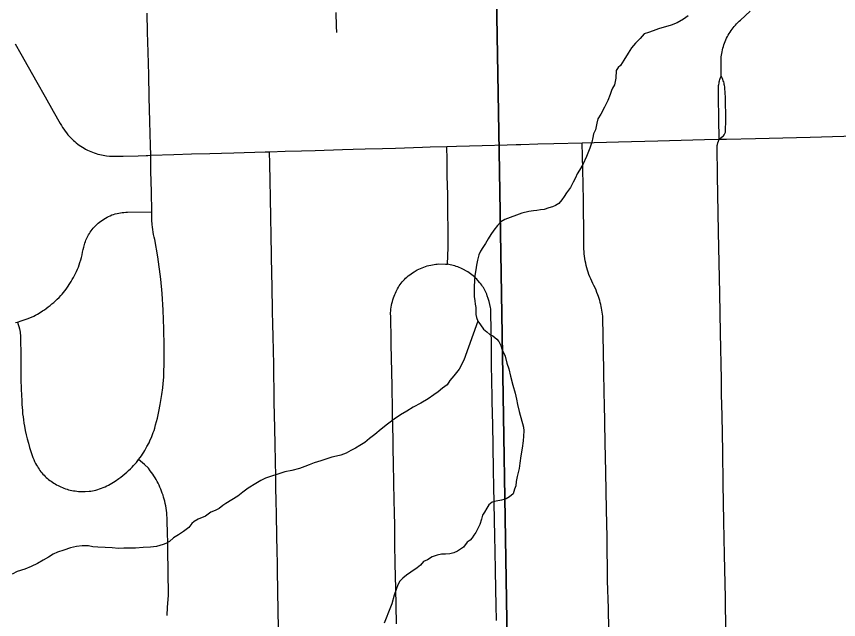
# Model space of a CAD drawing. Extents: x -59 to 82, y -3 to 49.
# Drawn here: x -12.781 to -12.142, y 29.294 to 29.762 of the extents above; entities that cross this region are included whole.
import ezdxf

# ---------------------------------------------------------------- set-up
doc = ezdxf.new("R2010")
doc.units = 0
for name, color, linetype in [('GM_X_City_Street', 7, 'Continuous'), ('GM_X_Corporation', 7, 'Continuous'), ('GM_X_County_Road', 7, 'Continuous'), ('GM_X_Minor_River', 7, 'Continuous')]:
    doc.layers.add(name, color=color, linetype=linetype)

msp = doc.modelspace()

# ---------------------------------------------------------------- linework, layer by layer
at = {"layer": 'GM_X_City_Street'}
for points in [[(-12.67619, 29.65431), (-12.67635, 29.66187), (-12.6769, 29.68064), (-12.67738, 29.69945), (-12.67774, 29.71677), (-12.67823, 29.73422), (-12.67861, 29.74985), (-12.679, 29.76465)], [(-12.53167, 29.7495), (-12.53176, 29.75445), (-12.53214, 29.76521)], [(-12.23292, 29.71569), (-12.23311, 29.72506), (-12.23299, 29.72922), (-12.23287, 29.7306), (-12.23271, 29.73197), (-12.2325, 29.73334), (-12.23225, 29.7347), (-12.23197, 29.73606), (-12.23164, 29.73741), (-12.23128, 29.73874), (-12.23087, 29.74006), (-12.23043, 29.74138), (-12.22995, 29.74267), (-12.22943, 29.74396), (-12.22883, 29.74519), (-12.22819, 29.7464), (-12.22752, 29.7476), (-12.22682, 29.74878), (-12.22608, 29.74993), (-12.22531, 29.75107), (-12.22451, 29.75218), (-12.22368, 29.75328), (-12.22281, 29.75434), (-12.22193, 29.75539), (-12.22101, 29.75641), (-12.22006, 29.75739), (-12.21908, 29.75836), (-12.21808, 29.7593), (-12.21057, 29.76607)], [(-12.23463, 29.66677), (-12.23482, 29.6826), (-12.23516, 29.69969), (-12.23505, 29.70651), (-12.23493, 29.70841), (-12.23482, 29.70934), (-12.23466, 29.71028), (-12.23447, 29.71121), (-12.23424, 29.71213), (-12.23396, 29.71304), (-12.23366, 29.71394), (-12.23292, 29.71569)], [(-12.23463, 29.66677), (-12.23296, 29.66799), (-12.23199, 29.66882), (-12.23126, 29.66949), (-12.23064, 29.67027), (-12.23013, 29.67122), (-12.22974, 29.67224), (-12.22952, 29.67324), (-12.22939, 29.68151), (-12.22962, 29.69905), (-12.23008, 29.70644), (-12.2302, 29.70748), (-12.23033, 29.70835), (-12.23054, 29.70933), (-12.23077, 29.71025), (-12.231, 29.71118), (-12.23135, 29.7121), (-12.23169, 29.71302), (-12.23204, 29.71395), (-12.23292, 29.71569)], [(-12.32, 29.26872), (-12.32064, 29.30272), (-12.32118, 29.32393), (-12.32161, 29.35788), (-12.32207, 29.37892), (-12.3226, 29.40841), (-12.3232, 29.43127), (-12.32371, 29.46192), (-12.32384, 29.4685), (-12.32423, 29.48785), (-12.32493, 29.52771), (-12.32504, 29.52927), (-12.32519, 29.53083), (-12.32537, 29.53238), (-12.3256, 29.53394), (-12.32586, 29.53548), (-12.32616, 29.53702), (-12.3265, 29.53855), (-12.32688, 29.54007), (-12.3273, 29.54158), (-12.32775, 29.54308), (-12.32824, 29.54456), (-12.32877, 29.54604), (-12.32947, 29.54783), (-12.33021, 29.54961), (-12.33098, 29.55138), (-12.33179, 29.55313), (-12.33264, 29.55485), (-12.33353, 29.55656), (-12.33437, 29.55825), (-12.33511, 29.55997), (-12.33572, 29.56169), (-12.3363, 29.56343), (-12.33684, 29.56518), (-12.33733, 29.56694), (-12.33778, 29.56872), (-12.33819, 29.57051), (-12.33856, 29.5723), (-12.33889, 29.5741), (-12.33917, 29.57591), (-12.3394, 29.57791), (-12.33948, 29.57946), (-12.33956, 29.58168), (-12.33968, 29.58564), (-12.33974, 29.5896), (-12.34004, 29.61937), (-12.34042, 29.64312), (-12.34101, 29.66388)], [(-12.22931, 29.28464), (-12.22967, 29.31065), (-12.2304, 29.34401), (-12.23084, 29.36998), (-12.23137, 29.39922), (-12.23171, 29.42409), (-12.23233, 29.4522), (-12.23262, 29.46846), (-12.23283, 29.48019), (-12.23361, 29.51653), (-12.23404, 29.54702), (-12.23497, 29.5948), (-12.23583, 29.6385), (-12.23609, 29.66093), (-12.23596, 29.66188), (-12.23581, 29.66276), (-12.23545, 29.66406), (-12.23505, 29.66536), (-12.23463, 29.66677)], [(-12.57673, 29.28261), (-12.5771, 29.29776), (-12.57741, 29.31881), (-12.57757, 29.32925), (-12.57777, 29.33792), (-12.57793, 29.34676), (-12.57811, 29.3589), (-12.57837, 29.37512), (-12.57872, 29.38645), (-12.57889, 29.39562), (-12.579, 29.40513), (-12.57919, 29.41651), (-12.57954, 29.43014), (-12.57973, 29.44218), (-12.5799, 29.45275), (-12.58015, 29.46249), (-12.58026, 29.46858), (-12.58035, 29.47299), (-12.58048, 29.48271), (-12.58062, 29.49167), (-12.58089, 29.50308), (-12.58105, 29.51333), (-12.58125, 29.52353), (-12.58147, 29.53263), (-12.58184, 29.55313), (-12.582, 29.56168), (-12.58223, 29.57637), (-12.58253, 29.59216), (-12.58282, 29.60581), (-12.58312, 29.62159), (-12.58345, 29.63453), (-12.58368, 29.64752), (-12.58392, 29.65701)], [(-12.48521, 29.29065), (-12.48557, 29.30481), (-12.48572, 29.31801), (-12.48618, 29.33714), (-12.48642, 29.35255), (-12.48652, 29.36506), (-12.48682, 29.3789), (-12.48697, 29.38461), (-12.48711, 29.39032), (-12.48723, 29.39603), (-12.48735, 29.40174), (-12.48751, 29.41372), (-12.48761, 29.4167), (-12.48776, 29.42481), (-12.48791, 29.43341), (-12.48806, 29.44394), (-12.48822, 29.452), (-12.48842, 29.46301), (-12.48853, 29.46854), (-12.48866, 29.47502), (-12.48895, 29.48628), (-12.48905, 29.49676), (-12.48918, 29.50033), (-12.48928, 29.5039), (-12.48935, 29.50747), (-12.48947, 29.51807), (-12.48954, 29.52155), (-12.48962, 29.52503), (-12.48971, 29.52851), (-12.48982, 29.53199), (-12.48969, 29.53346), (-12.48952, 29.53492), (-12.4893, 29.53638), (-12.48903, 29.53783), (-12.48873, 29.53927), (-12.48838, 29.5407), (-12.48799, 29.54212), (-12.48756, 29.54353), (-12.48708, 29.54492), (-12.48661, 29.54611), (-12.48611, 29.54728), (-12.48557, 29.54843), (-12.485, 29.54957), (-12.48438, 29.55068), (-12.48373, 29.55178), (-12.48304, 29.55285), (-12.48232, 29.5539), (-12.48157, 29.55493), (-12.48078, 29.55593), (-12.47996, 29.5569), (-12.47911, 29.55785), (-12.47812, 29.5588), (-12.47709, 29.55972), (-12.47604, 29.56061), (-12.47497, 29.56146), (-12.47387, 29.56229), (-12.47275, 29.56309), (-12.4716, 29.56385), (-12.46926, 29.56529), (-12.46799, 29.56589), (-12.4667, 29.56646), (-12.46539, 29.56699), (-12.46407, 29.56749), (-12.46273, 29.56793), (-12.46138, 29.56835), (-12.46002, 29.56872), (-12.45864, 29.56905), (-12.45726, 29.56934), (-12.45601, 29.56954), (-12.45477, 29.5697), (-12.45351, 29.56983), (-12.45225, 29.56992), (-12.4472, 29.56985), (-12.44554, 29.56967), (-12.4452, 29.58258), (-12.44498, 29.59358), (-12.44531, 29.61269), (-12.44544, 29.62355), (-12.44575, 29.63825), (-12.44593, 29.65085), (-12.44604, 29.66109)], [(-12.77976, 29.52482), (-12.77911, 29.52304), (-12.77853, 29.52124), (-12.77803, 29.51948), (-12.7778, 29.51822), (-12.77763, 29.51702), (-12.77752, 29.51581), (-12.77745, 29.5146), (-12.77718, 29.4966), (-12.77698, 29.48111), (-12.77682, 29.4722), (-12.77669, 29.46864), (-12.77644, 29.4633), (-12.77631, 29.46088), (-12.77613, 29.45846), (-12.77592, 29.45604), (-12.77567, 29.45363), (-12.77539, 29.45122), (-12.77506, 29.44882), (-12.77471, 29.44642), (-12.77431, 29.44402), (-12.7736, 29.4407), (-12.77285, 29.43739), (-12.77206, 29.43408), (-12.77121, 29.4308), (-12.77032, 29.42752), (-12.76938, 29.42425), (-12.76887, 29.42269), (-12.76832, 29.42114), (-12.76772, 29.41961), (-12.76707, 29.41809), (-12.76638, 29.41659), (-12.76566, 29.41512), (-12.76488, 29.41367), (-12.76426, 29.41262), (-12.76362, 29.41159), (-12.76294, 29.41058), (-12.76223, 29.4096), (-12.76149, 29.40863), (-12.76071, 29.40769), (-12.75991, 29.40678), (-12.75908, 29.4059), (-12.75822, 29.40504), (-12.75733, 29.40421), (-12.75642, 29.40341), (-12.75548, 29.40263), (-12.75452, 29.40189), (-12.75353, 29.40118), (-12.75253, 29.4005), (-12.75148, 29.3998), (-12.75041, 29.39913), (-12.74932, 29.3985), (-12.74821, 29.39789), (-12.74709, 29.39733), (-12.74595, 29.3968), (-12.74478, 29.3963), (-12.74361, 29.39584), (-12.74242, 29.39542), (-12.74122, 29.39504), (-12.74001, 29.39469), (-12.73879, 29.39438), (-12.73756, 29.39411), (-12.73623, 29.39387), (-12.73489, 29.39367), (-12.73354, 29.3935), (-12.73219, 29.39338), (-12.73084, 29.3933), (-12.7271, 29.39323), (-12.72407, 29.3935), (-12.72273, 29.39366), (-12.72139, 29.39386), (-12.72005, 29.3941), (-12.71873, 29.39438), (-12.71729, 29.39481), (-12.71587, 29.39529), (-12.71445, 29.3958), (-12.71305, 29.39636), (-12.71166, 29.39696), (-12.7103, 29.39759), (-12.70895, 29.39826), (-12.70763, 29.39898), (-12.70631, 29.39973), (-12.70503, 29.40051), (-12.70377, 29.40134), (-12.70094, 29.40334), (-12.69938, 29.40452), (-12.69784, 29.40574), (-12.69633, 29.40698), (-12.69485, 29.40826), (-12.6934, 29.40958), (-12.69197, 29.41092), (-12.69058, 29.41229), (-12.68946, 29.41345), (-12.68836, 29.41464), (-12.68729, 29.41586), (-12.68555, 29.41801), (-12.68429, 29.41967), (-12.68336, 29.421), (-12.68247, 29.42235), (-12.6816, 29.42372), (-12.68078, 29.42511), (-12.67991, 29.4266), (-12.67907, 29.42809), (-12.67749, 29.43115), (-12.67676, 29.4327), (-12.67538, 29.43585), (-12.67415, 29.43907), (-12.67359, 29.44069), (-12.67307, 29.44233), (-12.67234, 29.44493), (-12.67166, 29.44754), (-12.67101, 29.45016), (-12.67039, 29.45278), (-12.66981, 29.45542), (-12.66876, 29.46071), (-12.6682, 29.46397), (-12.66749, 29.46861), (-12.66677, 29.4738), (-12.66638, 29.47709), (-12.66611, 29.48192), (-12.66589, 29.48675), (-12.66573, 29.49159), (-12.6656, 29.49641), (-12.66569, 29.50614), (-12.66609, 29.51963), (-12.66658, 29.5341), (-12.66724, 29.54697), (-12.66833, 29.55802), (-12.6707, 29.57541), (-12.6731, 29.58894), (-12.67353, 29.59084), (-12.67392, 29.59274), (-12.67426, 29.59466), (-12.67457, 29.59658), (-12.67483, 29.59851), (-12.67505, 29.60044), (-12.6752, 29.60394), (-12.67528, 29.60671), (-12.67528, 29.61038), (-12.67566, 29.62579), (-12.67599, 29.64198), (-12.67619, 29.65431)], [(-12.78133, 29.52437), (-12.77976, 29.52482), (-12.77673, 29.52573), (-12.77447, 29.52648), (-12.77221, 29.52728), (-12.76997, 29.52812), (-12.76707, 29.52948), (-12.76566, 29.5302), (-12.76425, 29.53097), (-12.76286, 29.53176), (-12.76014, 29.53345), (-12.75882, 29.53435), (-12.7573, 29.53542), (-12.7558, 29.53654), (-12.75433, 29.53769), (-12.75289, 29.53888), (-12.75148, 29.5401), (-12.7501, 29.54136), (-12.74874, 29.54266), (-12.74742, 29.54398), (-12.74614, 29.54533), (-12.74501, 29.54658), (-12.74393, 29.54784), (-12.74288, 29.54915), (-12.74186, 29.55048), (-12.74089, 29.55185), (-12.73897, 29.55473), (-12.73801, 29.55625), (-12.73709, 29.55779), (-12.73622, 29.55935), (-12.73537, 29.56094), (-12.73457, 29.56254), (-12.7338, 29.56416), (-12.73308, 29.5658), (-12.7324, 29.56745), (-12.73175, 29.56913), (-12.73114, 29.57106), (-12.73056, 29.57302), (-12.73003, 29.57498), (-12.72954, 29.57695), (-12.72912, 29.57899), (-12.72865, 29.58103), (-12.72814, 29.58305), (-12.72724, 29.58617), (-12.72688, 29.58727), (-12.72648, 29.58836), (-12.72604, 29.58943), (-12.72555, 29.59048), (-12.72503, 29.59152), (-12.72447, 29.59253), (-12.72386, 29.59352), (-12.72323, 29.59449), (-12.72245, 29.59557), (-12.72163, 29.59663), (-12.72077, 29.59765), (-12.71989, 29.59865), (-12.71897, 29.59962), (-12.71801, 29.60055), (-12.71703, 29.60146), (-12.71593, 29.60232), (-12.71482, 29.60316), (-12.71367, 29.60395), (-12.7125, 29.60472), (-12.71131, 29.60544), (-12.7101, 29.60613), (-12.70886, 29.60678), (-12.70761, 29.6074), (-12.70634, 29.60797), (-12.70503, 29.60838), (-12.70371, 29.60875), (-12.70237, 29.60909), (-12.70103, 29.60937), (-12.69967, 29.60962), (-12.69831, 29.60983), (-12.69695, 29.60999), (-12.69558, 29.61012), (-12.6942, 29.61019), (-12.67528, 29.61038)], [(-12.4076, 29.29304), (-12.40783, 29.30497), (-12.40804, 29.31715), (-12.40839, 29.33237), (-12.40858, 29.34653), (-12.40889, 29.35894), (-12.40902, 29.37107), (-12.40936, 29.38476), (-12.40965, 29.39694), (-12.4098, 29.40996), (-12.41018, 29.42863), (-12.41049, 29.44501), (-12.41081, 29.46322), (-12.41094, 29.46852), (-12.41115, 29.47726), (-12.41131, 29.49336), (-12.41153, 29.50704), (-12.41182, 29.53151), (-12.41193, 29.53387), (-12.41205, 29.53505), (-12.4122, 29.53622), (-12.41262, 29.53855), (-12.41318, 29.54084), (-12.4139, 29.5431), (-12.41469, 29.5453), (-12.41512, 29.54638), (-12.41558, 29.54745), (-12.41607, 29.5485), (-12.41659, 29.54953), (-12.41715, 29.55055), (-12.41775, 29.55155), (-12.41838, 29.55253), (-12.41904, 29.55349), (-12.41973, 29.55442), (-12.42045, 29.55533), (-12.42204, 29.55718), (-12.42291, 29.55812), (-12.42382, 29.55902), (-12.42475, 29.55989), (-12.42572, 29.56073), (-12.4267, 29.56154), (-12.42773, 29.56231), (-12.42877, 29.56304), (-12.42985, 29.56374), (-12.43094, 29.56439), (-12.43314, 29.56561), (-12.43422, 29.56617), (-12.43534, 29.5667), (-12.43646, 29.56719), (-12.4376, 29.56764), (-12.43875, 29.56806), (-12.43992, 29.56844), (-12.4411, 29.56878), (-12.44229, 29.56908), (-12.44349, 29.56934), (-12.44554, 29.56967)], [(-12.66348, 29.29708), (-12.66306, 29.30353), (-12.66246, 29.31248), (-12.66255, 29.33148), (-12.66266, 29.33624), (-12.66276, 29.34226), (-12.66287, 29.3483), (-12.66298, 29.35433), (-12.66309, 29.36036), (-12.66334, 29.37108), (-12.66343, 29.37293), (-12.66357, 29.37479), (-12.66375, 29.37663), (-12.66397, 29.37848), (-12.66422, 29.38031), (-12.66452, 29.38214), (-12.66486, 29.38396), (-12.66524, 29.38578), (-12.66566, 29.38737), (-12.66613, 29.38895), (-12.66663, 29.39051), (-12.66717, 29.39207), (-12.66774, 29.39361), (-12.66835, 29.39514), (-12.669, 29.39665), (-12.66968, 29.39814), (-12.6704, 29.39962), (-12.67115, 29.40108), (-12.67195, 29.40252), (-12.67279, 29.40393), (-12.67366, 29.40532), (-12.67456, 29.40669), (-12.67551, 29.40803), (-12.67649, 29.40935), (-12.67803, 29.41128), (-12.68091, 29.4142), (-12.68555, 29.41801)]]:
    msp.add_lwpolyline(points, dxfattribs=at)
at = {"layer": 'GM_X_Corporation'}
msp.add_lwpolyline([(-13.52299, 28.54818), (-12.26933, 28.54818), (-12.27027, 28.59659), (-12.2729, 28.785), (-12.27445, 28.85071), (-12.27791, 28.91868), (-12.28038, 28.99768), (-12.28322, 29.16948), (-12.39731, 29.16675), (-12.40536, 29.65746), (-12.4237, 30.70496), (-12.43226, 31.1727), (-12.72864, 31.16365), (-12.73395, 31.43938), (-13.02009, 31.4299), (-13.03296, 31.63451), (-13.58864, 31.61196), (-13.56634, 31.07809), (-13.54667, 29.93943), (-13.53977, 29.62717)], close=True, dxfattribs=at)
msp.add_lwpolyline([(-12.43226, 31.1727), (-12.4237, 30.70496), (-12.40536, 29.65746), (-12.39731, 29.16675), (-12.28322, 29.16948), (-12.28038, 28.99768), (-12.27791, 28.91868), (-12.27445, 28.85071), (-12.2729, 28.785), (-12.27027, 28.59659), (-12.26933, 28.54818), (-9.83766, 28.54818)], dxfattribs=at)
at = {"layer": 'GM_X_County_Road'}
for points in [[(-12.78161, 29.74072), (-12.77718, 29.7331), (-12.77152, 29.72295), (-12.76465, 29.711), (-12.75826, 29.69977), (-12.75199, 29.68862), (-12.74646, 29.6789), (-12.74555, 29.67739), (-12.74461, 29.67591), (-12.74363, 29.67445), (-12.7426, 29.67303), (-12.74154, 29.67162), (-12.74045, 29.67025), (-12.73931, 29.66891), (-12.7383, 29.66786), (-12.73618, 29.66584), (-12.73508, 29.66487), (-12.73397, 29.66393), (-12.73282, 29.66303), (-12.73165, 29.66215), (-12.73046, 29.66131), (-12.72801, 29.65972), (-12.72672, 29.65901), (-12.72542, 29.65835), (-12.72409, 29.65773), (-12.72275, 29.65714), (-12.7214, 29.6566), (-12.72002, 29.6561), (-12.71863, 29.65564), (-12.71723, 29.65522), (-12.71582, 29.65484), (-12.71439, 29.65451), (-12.71315, 29.65426), (-12.71191, 29.65405), (-12.71065, 29.65387), (-12.70814, 29.65364), (-12.69762, 29.65371), (-12.68584, 29.65397), (-12.67961, 29.65419), (-12.67847, 29.65423)], [(-12.3923, 29.66264), (-12.38861, 29.66275), (-12.37538, 29.66305), (-12.36294, 29.66347), (-12.34101, 29.66388), (-12.31275, 29.66479), (-12.28216, 29.66548), (-12.24602, 29.6665), (-12.23463, 29.66677), (-12.22895, 29.66692), (-12.20619, 29.6673), (-12.16383, 29.66837), (-12.13765, 29.6692), (-12.123, 29.66964), (-12.11772, 29.66978), (-12.0993, 29.67024), (-12.06306, 29.67106), (-12.05336, 29.67127), (-12.0425, 29.67152), (-12.02256, 29.67211), (-11.99546, 29.6726), (-11.97273, 29.67304), (-11.94386, 29.6738), (-11.92145, 29.67429)], [(-12.67847, 29.65423), (-12.67619, 29.65431), (-12.65809, 29.65492), (-12.64447, 29.6553), (-12.63032, 29.65572), (-12.62111, 29.65593), (-12.61166, 29.65625), (-12.58715, 29.6569), (-12.58392, 29.65701), (-12.57184, 29.65739), (-12.55899, 29.65771), (-12.54829, 29.65802), (-12.52713, 29.65872), (-12.51887, 29.65899), (-12.50955, 29.6592), (-12.49618, 29.65958), (-12.48611, 29.65988), (-12.46502, 29.6605), (-12.45914, 29.66073), (-12.44604, 29.66109), (-12.43867, 29.66134), (-12.42838, 29.66158), (-12.41876, 29.66187), (-12.39933, 29.66246), (-12.3923, 29.66264)]]:
    msp.add_lwpolyline(points, dxfattribs=at)
at = {"layer": 'GM_X_Minor_River'}
for points in [[(-12.25854, 29.7626), (-12.2623, 29.7599), (-12.2672, 29.75718), (-12.27173, 29.75522), (-12.28156, 29.75244), (-12.28572, 29.75087), (-12.2895, 29.74969), (-12.2929, 29.74851), (-12.29589, 29.74505), (-12.29963, 29.7412), (-12.30262, 29.73775), (-12.30522, 29.73354), (-12.30857, 29.72818), (-12.31117, 29.72396), (-12.31304, 29.72242), (-12.31453, 29.72012), (-12.31483, 29.71404), (-12.3159, 29.70909), (-12.31738, 29.70641), (-12.31811, 29.7045), (-12.31921, 29.70145), (-12.32105, 29.69686), (-12.32363, 29.69151), (-12.32659, 29.68615), (-12.32883, 29.68271), (-12.32954, 29.67928), (-12.33061, 29.67395), (-12.33208, 29.67089), (-12.3328, 29.66822), (-12.33351, 29.66441), (-12.33497, 29.65983), (-12.33754, 29.65334), (-12.34049, 29.64722), (-12.34309, 29.64263), (-12.34495, 29.63995), (-12.34605, 29.6369), (-12.3479, 29.63345), (-12.35012, 29.62925), (-12.3531, 29.62503), (-12.35496, 29.62235), (-12.35682, 29.61967), (-12.35906, 29.61698), (-12.3617, 29.61543), (-12.36396, 29.61426), (-12.36698, 29.61346), (-12.37039, 29.61228), (-12.37342, 29.61186), (-12.37607, 29.61145), (-12.37872, 29.61104), (-12.38252, 29.61061), (-12.38781, 29.60941), (-12.40103, 29.60431), (-12.40405, 29.60275), (-12.40666, 29.59968), (-12.40965, 29.59623), (-12.41188, 29.59278), (-12.41411, 29.58933), (-12.41597, 29.58589), (-12.4182, 29.58282), (-12.42006, 29.57976), (-12.42116, 29.57709), (-12.42224, 29.57289)], [(-12.42224, 29.57289), (-12.42295, 29.56908), (-12.42366, 29.56527), (-12.42436, 29.56109), (-12.42468, 29.55652), (-12.425, 29.55272), (-12.42494, 29.54816), (-12.4249, 29.54474), (-12.42447, 29.54132), (-12.42405, 29.53867), (-12.42364, 29.53601), (-12.4236, 29.53373), (-12.42356, 29.53069), (-12.42315, 29.52842), (-12.42197, 29.52539), (-12.42004, 29.52276), (-12.41771, 29.51936), (-12.41502, 29.51712), (-12.41272, 29.51524), (-12.41043, 29.51413), (-12.40736, 29.51151), (-12.40581, 29.50963), (-12.40425, 29.5066), (-12.40306, 29.5032), (-12.40189, 29.50055), (-12.40072, 29.49829), (-12.39951, 29.49298), (-12.39793, 29.48844), (-12.39671, 29.48275), (-12.39472, 29.47594), (-12.39311, 29.4695), (-12.39191, 29.46495), (-12.39109, 29.46078), (-12.38988, 29.45547), (-12.38668, 29.44335), (-12.38626, 29.44032), (-12.38658, 29.43613), (-12.38691, 29.43271), (-12.38759, 29.427), (-12.38865, 29.42091), (-12.38933, 29.4152), (-12.39003, 29.41101), (-12.39075, 29.40796), (-12.39147, 29.40491), (-12.39218, 29.4011), (-12.39251, 29.39768), (-12.39361, 29.39501), (-12.3947, 29.39157), (-12.39733, 29.38926), (-12.39997, 29.38771), (-12.40375, 29.38652), (-12.40791, 29.38571), (-12.41094, 29.38491), (-12.41357, 29.38298), (-12.41505, 29.3803), (-12.41691, 29.37724), (-12.4184, 29.37494), (-12.41911, 29.37189), (-12.42057, 29.3677), (-12.42205, 29.36464), (-12.42353, 29.36158), (-12.42502, 29.35928), (-12.42651, 29.35736), (-12.428, 29.35545), (-12.43026, 29.3539), (-12.43324, 29.35006), (-12.43776, 29.34697), (-12.44078, 29.34579), (-12.4438, 29.34499), (-12.44721, 29.34457), (-12.45025, 29.34454), (-12.45366, 29.34374), (-12.45744, 29.34255), (-12.4612, 29.34022), (-12.46422, 29.33905), (-12.46646, 29.33598), (-12.46909, 29.33405), (-12.47398, 29.33057), (-12.47736, 29.32825), (-12.48037, 29.32593), (-12.48262, 29.32362), (-12.4841, 29.32095), (-12.48557, 29.31713), (-12.48703, 29.31293), (-12.48883, 29.30607), (-12.4914, 29.29958), (-12.49323, 29.29499), (-12.4947, 29.29118)], [(-12.42197, 29.52539), (-12.43295, 29.49524), (-12.43665, 29.48835), (-12.44076, 29.48298), (-12.44375, 29.47952), (-12.44598, 29.47608), (-12.44936, 29.47338), (-12.45274, 29.47068), (-12.45612, 29.46835), (-12.46063, 29.46526), (-12.46628, 29.46177), (-12.47231, 29.45866), (-12.47721, 29.45556), (-12.48211, 29.45284), (-12.48699, 29.44936), (-12.49226, 29.4455), (-12.49714, 29.44164), (-12.50202, 29.4374), (-12.50615, 29.43431), (-12.50991, 29.43122), (-12.51367, 29.4289), (-12.51706, 29.42696), (-12.52083, 29.42501), (-12.52422, 29.42307), (-12.52838, 29.4215), (-12.53178, 29.4207), (-12.53557, 29.41989), (-12.53935, 29.41871), (-12.54389, 29.41713), (-12.54918, 29.41555), (-12.55295, 29.41398), (-12.55635, 29.4128), (-12.56051, 29.41123), (-12.56656, 29.40964), (-12.57186, 29.40843), (-12.57754, 29.40685), (-12.58245, 29.40527), (-12.58698, 29.40369), (-12.59075, 29.40174), (-12.59452, 29.39942), (-12.60054, 29.39592), (-12.60468, 29.39284), (-12.60843, 29.38975), (-12.61785, 29.38394), (-12.6201, 29.38239), (-12.62311, 29.38007), (-12.62612, 29.37851), (-12.62953, 29.37733), (-12.63366, 29.37424), (-12.63932, 29.37189), (-12.64233, 29.36996), (-12.64421, 29.36842), (-12.64645, 29.36535), (-12.65058, 29.36226), (-12.65472, 29.35955), (-12.65848, 29.35722), (-12.66148, 29.35452), (-12.6645, 29.35297), (-12.66639, 29.35219), (-12.67168, 29.3506), (-12.67623, 29.35017), (-12.68192, 29.34972), (-12.68799, 29.34926), (-12.69293, 29.3492), (-12.6971, 29.34916), (-12.70128, 29.3491), (-12.70622, 29.34942), (-12.71154, 29.34974), (-12.71723, 29.35005), (-12.72104, 29.35038), (-12.72446, 29.3511), (-12.7294, 29.35104), (-12.73395, 29.35061), (-12.73849, 29.34942), (-12.74378, 29.34783), (-12.7487, 29.34625), (-12.75209, 29.34469), (-12.75548, 29.34237), (-12.75962, 29.34004), (-12.76414, 29.33732), (-12.76904, 29.33498), (-12.77395, 29.33302), (-12.78, 29.33105), (-12.78377, 29.3291)]]:
    msp.add_lwpolyline(points, dxfattribs=at)

doc.saveas('drawing.dxf')
